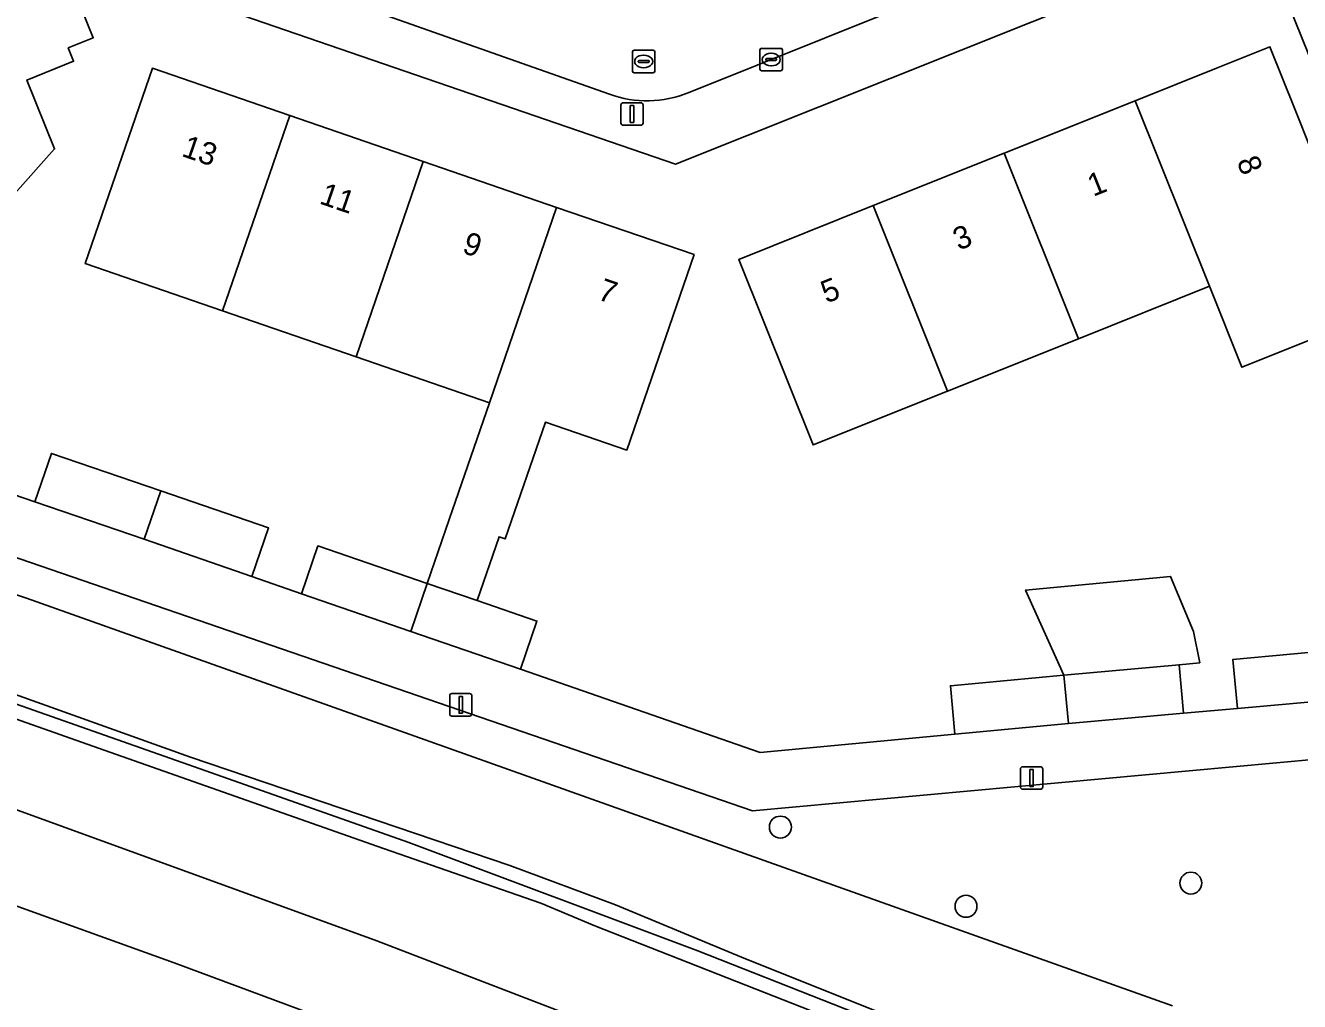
# Model space of a CAD drawing. Extents: x 162989 to 165008, y 383432 to 384338.
# Drawn here: x 163829.2 to 163885.9, y 383839.9 to 383883.4 of the extents above; entities that cross this region are included whole.
import ezdxf

# ---------------------------------------------------------------- set-up
doc = ezdxf.new("R2010")
doc.units = 0
for name, color, linetype in [('IMGEO_Boom', 7, 'Continuous'), ('IMGEO_Erf', 7, 'Continuous'), ('IMGEO_Geluidsscherm', 7, 'Continuous'), ('IMGEO_Groenvoorziening', 7, 'Continuous'), ('IMGEO_Kolk', 7, 'Continuous'), ('IMGEO_Lichtmast', 7, 'Continuous'), ('IMGEO_Muur', 7, 'Continuous'), ('IMGEO_Pand', 7, 'Continuous'), ('IMGEO_Pand_nummerreeks', 7, 'Continuous'), ('IMGEO_Rijbaan_lokaal_open', 7, 'Continuous'), ('IMGEO_Rioolput', 7, 'Continuous'), ('IMGEO_Spoor', 7, 'Continuous'), ('IMGEO_Spoorbaan_halfverhard', 7, 'Continuous'), ('IMGEO_Terreindeel_gesloten', 7, 'Continuous'), ('IMGEO_Voetpad_open', 7, 'Continuous')]:
    doc.layers.add(name, color=color, linetype=linetype)

msp = doc.modelspace()

# ---------------------------------------------------------------- linework, layer by layer
at = {"layer": 'IMGEO_Boom'}
for centre in [(163862.784, 383847.676), (163881.056, 383845.183), (163871.046, 383844.151)]:
    msp.add_circle(centre, 0.489, dxfattribs=at)
at = {"layer": 'IMGEO_Erf'}
for points in [[(163889.191, 383874.91), (163884.087, 383887.565), (163883.488, 383887.325), (163880.391, 383886.087), (163858.114, 383877.174), (163833.538, 383885.634), (163827.443, 383900.756)], [(163828.922, 383887.712), (163830.072, 383884.858), (163831.185, 383885.307), (163832.195, 383882.802), (163831.082, 383882.354), (163831.321, 383881.76), (163829.235, 383880.919), (163830.469, 383877.859), (163825.507, 383872.301)], [(163890.717, 383871.094), (163883.329, 383868.139), (163881.887, 383871.743), (163876.057, 383869.41), (163870.226, 383867.078), (163864.235, 383864.681), (163860.93, 383872.942), (163866.92, 383875.338), (163872.751, 383877.671), (163878.581, 383880.003), (163882.196, 383881.449), (163884.577, 383882.402), (163885.697, 383879.603), (163887.798, 383874.353)], [(163819.215, 383865.709), (163829.594, 383862.154), (163830.334, 383864.307), (163835.196, 383862.637), (163839.996, 383860.988), (163839.257, 383858.835), (163841.463, 383858.054), (163842.196, 383860.188), (163847.062, 383858.517), (163848.04, 383861.36), (163849.83, 383866.56), (163843.892, 383868.604), (163837.953, 383870.648), (163831.835, 383872.754), (163834.829, 383881.451), (163840.946, 383879.345), (163846.886, 383877.301), (163852.823, 383875.257), (163858.938, 383873.152), (163855.944, 383864.455), (163852.321, 383865.702), (163850.531, 383860.502), (163850.26, 383860.595), (163849.282, 383857.754), (163851.941, 383856.841), (163851.208, 383854.706), (163861.876, 383851.001), (163870.545, 383851.819), (163870.348, 383853.97), (163875.401, 383854.433), (163873.696, 383858.221), (163880.156, 383858.836), (163881.177, 383856.374), (163881.452, 383854.988), (163880.528, 383854.902), (163880.725, 383852.75), (163883.126, 383852.95), (163882.926, 383855.139), (163888.054, 383855.608)]]:
    msp.add_lwpolyline(points, dxfattribs=at)
at = {"layer": 'IMGEO_Geluidsscherm'}
msp.add_lwpolyline([(163774.047, 383875.395), (163781.725, 383872.709), (163782.123, 383872.57), (163783.249, 383869.744), (163787.974, 383868.232), (163797.39, 383864.741), (163802.042, 383862.977), (163811.536, 383859.691), (163820.834, 383856.399), (163836.515, 383850.787), (163850.738, 383845.96), (163855.441, 383844.22), (163861.228, 383841.814), (163878.606, 383834.878)], dxfattribs=at)
at = {"layer": 'IMGEO_Groenvoorziening'}
for points in [[(163898.475, 383851.785), (163861.538, 383848.404), (163817.731, 383863.45), (163809.329, 383871.571), (163807.224, 383869.407), (163800.379, 383871.261), (163800.304, 383876.419), (163784.839, 383880.72), (163775.646, 383884.905), (163773.428, 383885.914), (163771.806, 383885.68), (163763.327, 383883.882), (163761.67, 383880.294), (163761.318, 383879.505), (163762.901, 383879.022), (163763.142, 383879.783), (163770.57, 383877.207), (163786.519, 383872.073), (163829.229, 383857.865), (163846.299, 383851.794), (163880.237, 383839.724)], [(163880.237, 383839.724), (163846.299, 383851.794), (163829.229, 383857.865), (163786.519, 383872.073), (163770.57, 383877.207), (163763.142, 383879.783), (163762.901, 383879.022), (163775.421, 383875.198), (163781.885, 383873.168), (163781.725, 383872.709), (163782.123, 383872.57), (163782.214, 383872.341), (163783.249, 383869.744), (163787.974, 383868.232), (163797.39, 383864.741), (163802.042, 383862.977), (163811.536, 383859.691), (163820.834, 383856.399), (163836.515, 383850.787), (163850.738, 383845.96), (163855.441, 383844.22), (163861.228, 383841.814), (163878.606, 383834.878)]]:
    msp.add_lwpolyline(points, dxfattribs=at)
at = {"layer": 'IMGEO_Kolk'}
for p, q in [((163861.872, 383881.408), (163861.872, 383882.26)), ((163861.947, 383882.334), (163862.799, 383882.334)), ((163862.36, 383882.114), (163862.385, 383882.114)), ((163862.873, 383882.26), (163862.873, 383881.408)), ((163862.131, 383881.828), (163862.131, 383881.84)), ((163862.569, 383881.791), (163862.171, 383881.791)), ((163862.174, 383881.877), (163862.572, 383881.877)), ((163862.383, 383881.554), (163862.358, 383881.554)), ((163862.615, 383881.84), (163862.615, 383881.828)), ((163862.799, 383881.334), (163861.947, 383881.334))]:
    msp.add_line(p, q, dxfattribs=at)
for points in [[(163861.872, 383881.408), (163861.872, 383882.26)], [(163861.947, 383882.334), (163862.799, 383882.334)], [(163862.873, 383882.26), (163862.873, 383881.408)], [(163862.799, 383881.334), (163861.947, 383881.334)]]:
    msp.add_lwpolyline(points, dxfattribs=at)
for centre, radius, start, end in [((163861.949, 383882.258), 0.0765, 91.552, 178.448), ((163861.949, 383882.258), 0.0765, 91.552, 178.448), ((163862.797, 383882.258), 0.0765, 1.552, 88.448), ((163862.797, 383882.258), 0.0765, 1.552, 88.448), ((163862.171, 383881.837), 0.0403, 85.8775, 175.7526), ((163862.168, 383881.827), 0.0366, 178.938, 274.7102), ((163862.572, 383881.834), 0.043, 264.8664, 352.4533), ((163862.576, 383881.839), 0.0386, 1.7309, 96.639), ((163861.949, 383881.41), 0.0765, 181.552, 268.448), ((163861.949, 383881.41), 0.0765, 181.552, 268.448), ((163862.797, 383881.41), 0.0765, 271.552, 358.448), ((163862.797, 383881.41), 0.0765, 271.552, 358.448)]:
    msp.add_arc(centre, radius, start, end, dxfattribs=at)
for centre, major_axis, ratio, start_param, end_param in [((163862.359, 383881.834), (-0.387, 0.002), 0.722429, 4.712389, 7.853982), ((163862.384, 383881.834), (-0.39, 0.002), 0.717154, 1.570796, 4.712389)]:
    msp.add_ellipse(centre, major_axis=major_axis, ratio=ratio, start_param=start_param, end_param=end_param, dxfattribs=at)
at = {"layer": 'IMGEO_Lichtmast'}
for p, q in [((163855.681, 383879.014), (163855.681, 383879.814)), ((163855.681, 383879.814), (163855.681, 383879.014)), ((163855.781, 383879.914), (163856.571, 383879.914)), ((163856.571, 383879.914), (163855.781, 383879.914)), ((163856.671, 383879.814), (163856.671, 383879.014)), ((163856.671, 383879.014), (163856.671, 383879.814)), ((163856.571, 383878.914), (163855.781, 383878.914)), ((163855.781, 383878.914), (163856.571, 383878.914)), ((163848.06, 383852.717), (163848.06, 383853.517)), ((163848.06, 383853.517), (163848.06, 383852.717)), ((163848.16, 383853.617), (163848.95, 383853.617)), ((163848.95, 383853.617), (163848.16, 383853.617)), ((163849.05, 383853.517), (163849.05, 383852.717)), ((163849.05, 383852.717), (163849.05, 383853.517)), ((163848.95, 383852.617), (163848.16, 383852.617)), ((163848.16, 383852.617), (163848.95, 383852.617)), ((163873.469, 383849.461), (163873.469, 383850.261)), ((163873.469, 383850.261), (163873.469, 383849.461)), ((163873.569, 383850.361), (163874.359, 383850.361)), ((163874.359, 383850.361), (163873.569, 383850.361)), ((163874.459, 383850.261), (163874.459, 383849.461)), ((163874.459, 383849.461), (163874.459, 383850.261)), ((163874.359, 383849.361), (163873.569, 383849.361)), ((163873.569, 383849.361), (163874.359, 383849.361))]:
    msp.add_line(p, q, dxfattribs=at)
for points in [[(163856.101, 383879.789), (163856.251, 383879.789), (163856.251, 383879.039), (163856.101, 383879.039), (163856.101, 383879.789)], [(163848.48, 383853.492), (163848.63, 383853.492), (163848.63, 383852.742), (163848.48, 383852.742), (163848.48, 383853.492)], [(163873.889, 383850.236), (163874.039, 383850.236), (163874.039, 383849.486), (163873.889, 383849.486), (163873.889, 383850.236)]]:
    msp.add_lwpolyline(points, dxfattribs=at)
for centre, start, end in [((163855.781, 383879.814), 90, 180), ((163855.781, 383879.814), 90, 180), ((163856.571, 383879.814), 0, 90), ((163856.571, 383879.814), 360, 90), ((163855.781, 383879.014), 180, 270), ((163855.781, 383879.014), 180, 270), ((163856.571, 383879.014), 270, 0), ((163856.571, 383879.014), 270, 0), ((163848.16, 383853.517), 90, 180), ((163848.16, 383853.517), 90, 180), ((163848.95, 383853.517), 0, 90), ((163848.95, 383853.517), 360, 90), ((163848.16, 383852.717), 180, 270), ((163848.16, 383852.717), 180, 270), ((163848.95, 383852.717), 270, 0), ((163848.95, 383852.717), 270, 0), ((163873.569, 383850.261), 90, 180), ((163873.569, 383850.261), 90, 180), ((163874.359, 383850.261), 0, 90), ((163874.359, 383850.261), 360, 90), ((163873.569, 383849.461), 180, 270), ((163873.569, 383849.461), 180, 270), ((163874.359, 383849.461), 270, 0), ((163874.359, 383849.461), 270, 0)]:
    msp.add_arc(centre, 0.1, start, end, dxfattribs=at)
at = {"layer": 'IMGEO_Muur'}
msp.add_lwpolyline([(163861.876, 383851.001), (163851.208, 383854.706)], dxfattribs=at)
at = {"layer": 'IMGEO_Pand'}
for points in [[(163828.922, 383887.712), (163820.641, 383884.375), (163825.507, 383872.301), (163830.469, 383877.859), (163829.235, 383880.919), (163831.321, 383881.76), (163831.082, 383882.354), (163832.195, 383882.802), (163831.185, 383885.307), (163830.072, 383884.858)], [(163881.887, 383871.743), (163883.329, 383868.139), (163890.717, 383871.094), (163889.191, 383874.91), (163887.798, 383874.353), (163885.697, 383879.603), (163884.577, 383882.402), (163882.196, 383881.449), (163878.581, 383880.003)], [(163837.953, 383870.648), (163840.946, 383879.345), (163834.829, 383881.451), (163831.835, 383872.754)], [(163876.057, 383869.41), (163881.887, 383871.743), (163878.581, 383880.003), (163872.751, 383877.671)], [(163846.886, 383877.301), (163840.946, 383879.345), (163837.953, 383870.648), (163843.892, 383868.604)], [(163876.057, 383869.41), (163872.751, 383877.671), (163866.92, 383875.338), (163870.226, 383867.078)], [(163846.886, 383877.301), (163843.892, 383868.604), (163849.83, 383866.56), (163852.823, 383875.257)], [(163858.938, 383873.152), (163852.823, 383875.257), (163849.83, 383866.56), (163848.04, 383861.36), (163847.062, 383858.517), (163849.282, 383857.754), (163850.26, 383860.595), (163850.531, 383860.502), (163852.321, 383865.702), (163855.944, 383864.455)], [(163866.92, 383875.338), (163860.93, 383872.942), (163864.235, 383864.681), (163870.226, 383867.078)], [(163835.196, 383862.637), (163830.334, 383864.307), (163829.594, 383862.154), (163834.455, 383860.484)], [(163835.196, 383862.637), (163834.455, 383860.484), (163839.257, 383858.835), (163839.996, 383860.988)], [(163847.062, 383858.517), (163842.196, 383860.188), (163841.463, 383858.054), (163846.328, 383856.383)], [(163875.401, 383854.433), (163880.528, 383854.902), (163881.452, 383854.988), (163881.177, 383856.374), (163880.156, 383858.836), (163873.696, 383858.221)], [(163851.941, 383856.841), (163849.282, 383857.754), (163847.062, 383858.517), (163846.328, 383856.383), (163851.208, 383854.706)], [(163888.254, 383853.42), (163888.054, 383855.608), (163882.926, 383855.139), (163883.126, 383852.95)], [(163875.401, 383854.433), (163875.606, 383852.282), (163880.725, 383852.75), (163880.528, 383854.902)], [(163875.401, 383854.433), (163870.348, 383853.97), (163870.545, 383851.819), (163875.606, 383852.282)]]:
    msp.add_lwpolyline(points, close=True, dxfattribs=at)
at = {"layer": 'IMGEO_Rijbaan_lokaal_open'}
for points in [[(163834.06, 383904.001), (163834.125, 383903.841), (163840.573, 383888.022), (163840.179, 383887.855), (163841.112, 383885.536), (163841.654, 383885.07), (163855.178, 383880.29)], [(163858.683, 383880.354), (163883.109, 383890.16), (163881.409, 383894.107), (163858.195, 383884.672)]]:
    msp.add_lwpolyline(points, dxfattribs=at)
msp.add_arc((163856.846, 383884.93), 4.931, 250.224, 291.8682, dxfattribs=at)
at = {"layer": 'IMGEO_Rioolput'}
for p, q in [((163856.196, 383881.325), (163856.196, 383882.177)), ((163856.271, 383882.251), (163857.123, 383882.251)), ((163856.684, 383882.031), (163856.709, 383882.031)), ((163857.197, 383882.177), (163857.197, 383881.325)), ((163856.455, 383881.745), (163856.455, 383881.757)), ((163856.893, 383881.708), (163856.495, 383881.708)), ((163856.498, 383881.794), (163856.896, 383881.794)), ((163856.707, 383881.471), (163856.682, 383881.471)), ((163856.939, 383881.757), (163856.939, 383881.745)), ((163857.123, 383881.251), (163856.271, 383881.251))]:
    msp.add_line(p, q, dxfattribs=at)
for points in [[(163856.196, 383881.325), (163856.196, 383882.177)], [(163856.271, 383882.251), (163857.123, 383882.251)], [(163857.197, 383882.177), (163857.197, 383881.325)], [(163857.123, 383881.251), (163856.271, 383881.251)]]:
    msp.add_lwpolyline(points, dxfattribs=at)
for centre, radius, start, end in [((163856.273, 383882.175), 0.0765, 91.552, 178.448), ((163856.273, 383882.175), 0.0765, 91.552, 178.448), ((163857.121, 383882.175), 0.0765, 1.552, 88.448), ((163857.121, 383882.175), 0.0765, 1.552, 88.448), ((163856.495, 383881.754), 0.0403, 85.8775, 175.7526), ((163856.492, 383881.744), 0.0366, 178.938, 274.7102), ((163856.896, 383881.751), 0.043, 264.8664, 352.4533), ((163856.9, 383881.756), 0.0386, 1.7309, 96.639), ((163856.273, 383881.327), 0.0765, 181.552, 268.448), ((163856.273, 383881.327), 0.0765, 181.552, 268.448), ((163857.121, 383881.327), 0.0765, 271.552, 358.448), ((163857.121, 383881.327), 0.0765, 271.552, 358.448)]:
    msp.add_arc(centre, radius, start, end, dxfattribs=at)
for centre, major_axis, ratio, start_param, end_param in [((163856.683, 383881.751), (-0.387, 0.002), 0.722429, 4.712389, 7.853982), ((163856.708, 383881.751), (-0.39, 0.002), 0.717154, 1.570796, 4.712389)]:
    msp.add_ellipse(centre, major_axis=major_axis, ratio=ratio, start_param=start_param, end_param=end_param, dxfattribs=at)
at = {"layer": 'IMGEO_Spoor'}
for points in [[(163666.504, 383898.782), (163711.098, 383886.583), (163738.85, 383878.416), (163767.191, 383869.544), (163783.087, 383864.395), (163809.961, 383855.143), (163826.892, 383849.133), (163844.814, 383842.61), (163875.401, 383830.856)], [(163680.538, 383891), (163718.441, 383880.353), (163738.829, 383874.363), (163758.351, 383868.284), (163784.552, 383859.656), (163812.02, 383850.197), (163835.796, 383841.636), (163859.382, 383832.867)]]:
    msp.add_lwpolyline(points, dxfattribs=at)
at = {"layer": 'IMGEO_Spoorbaan_halfverhard'}
for points in [[(163864.152, 383839.494), (163854.515, 383843.287), (163852.121, 383844.294), (163845.11, 383846.729), (163832.424, 383851.195), (163815.197, 383857.267), (163796.878, 383863.779), (163787.055, 383867.312), (163782.762, 383868.752), (163783.261, 383869.243), (163786.475, 383868.16), (163792.556, 383865.978), (163800.087, 383863.28), (163808.79, 383860.202), (163819.561, 383856.383), (163826.91, 383853.804), (163837.203, 383850.176), (163846.239, 383846.996), (163859.103, 383842.175), (163867.653, 383838.805)], [(163878.606, 383834.878), (163861.228, 383841.814), (163855.441, 383844.22), (163850.738, 383845.96), (163836.515, 383850.787), (163820.834, 383856.399), (163811.536, 383859.691), (163802.042, 383862.977), (163797.39, 383864.741)]]:
    msp.add_lwpolyline(points, dxfattribs=at)
at = {"layer": 'IMGEO_Terreindeel_gesloten'}
msp.add_lwpolyline([(163867.653, 383838.805), (163859.103, 383842.175), (163846.239, 383846.996), (163837.203, 383850.176), (163826.91, 383853.804), (163819.561, 383856.383), (163808.79, 383860.202), (163800.087, 383863.28), (163792.556, 383865.978), (163786.475, 383868.16), (163783.261, 383869.243), (163782.762, 383868.752), (163787.055, 383867.312), (163796.878, 383863.779), (163815.197, 383857.267), (163832.424, 383851.195), (163845.11, 383846.729), (163852.121, 383844.294), (163854.515, 383843.287), (163864.152, 383839.494)], dxfattribs=at)
at = {"layer": 'IMGEO_Voetpad_open'}
for points in [[(163837.495, 383889.038), (163834.756, 383887.936), (163829.187, 383901.577), (163827.443, 383900.756), (163833.538, 383885.634), (163858.114, 383877.174), (163880.391, 383886.087)], [(163880.391, 383886.087), (163883.488, 383887.325), (163884.087, 383887.565), (163883.109, 383890.16), (163858.683, 383880.354)], [(163855.178, 383880.29), (163841.654, 383885.07), (163841.112, 383885.536), (163840.139, 383885.145), (163839.206, 383887.464)], [(163888.254, 383853.42), (163883.126, 383852.95), (163880.725, 383852.75), (163875.606, 383852.282), (163870.545, 383851.819), (163861.876, 383851.001), (163851.208, 383854.706), (163846.328, 383856.383), (163841.463, 383858.054), (163839.257, 383858.835), (163834.455, 383860.484), (163829.594, 383862.154), (163819.215, 383865.709), (163810.102, 383874.393), (163808.113, 383879.327), (163807.464, 383880.937), (163805.759, 383880.271), (163801.81, 383878.728), (163785.406, 383883.235)], [(163784.839, 383880.72), (163800.304, 383876.419), (163800.379, 383871.261), (163807.224, 383869.407), (163809.329, 383871.571), (163817.731, 383863.45), (163861.538, 383848.404), (163898.475, 383851.785)]]:
    msp.add_lwpolyline(points, dxfattribs=at)
msp.add_lwpolyline([(163884.941, 383890.759), (163884.483, 383890.576), (163883.109, 383890.16), (163884.087, 383887.565), (163889.191, 383874.91), (163890.717, 383871.094), (163894.005, 383862.843), (163897.461, 383854.25), (163899.449, 383854.999), (163899.447, 383855.004), (163897.716, 383859.461), (163897.298, 383859.294), (163895.838, 383862.792), (163896.256, 383862.959), (163894.41, 383867.382)], close=True, dxfattribs=at)
msp.add_arc((163856.846, 383884.93), 4.931, 250.224, 291.8682, dxfattribs=at)

# ---------------------------------------------------------------- texts
at = {"layer": 'IMGEO_Pand_nummerreeks'}
for s, rotation, p in [('13', 341.0051, (163836.08, 383877.552)), ('8', 291.805, (163883.083, 383877.305)), ('1', 21.8039, (163876.707, 383875.721)), ('11', 341.0051, (163842.215, 383875.44)), ('9', 341.0051, (163848.569, 383873.253)), ('3', 21.8039, (163870.718, 383873.325)), ('7', 341.0064, (163854.596, 383871.178)), ('5', 21.8039, (163864.834, 383870.971))]:
    msp.add_text(s, height=1, rotation=rotation, dxfattribs=at).set_placement(p)

doc.saveas('drawing.dxf')
